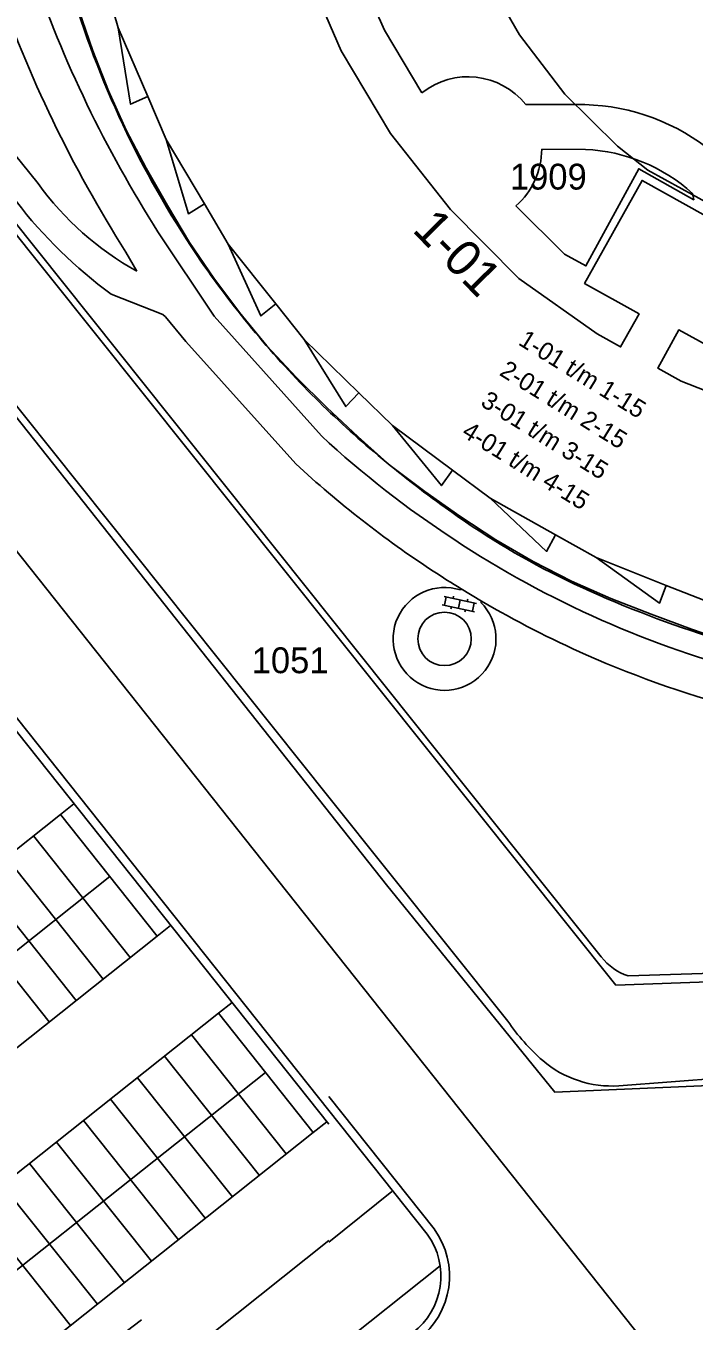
# Model space of a CAD drawing. Extents: x 148816 to 151297, y 399515 to 402500.
# Drawn here: x 150478.9 to 150525.4, y 400624.4 to 400714.6 of the extents above; entities that cross this region are included whole.
import ezdxf

# ---------------------------------------------------------------- set-up
doc = ezdxf.new("R2010")
doc.units = 0
for name, color, linetype in [('B01 Hoofdgebouw  [T] Norm', 7, 'Continuous'), ('B01 hoofgebouw', 7, 'Continuous'), ('G01 perceelsgrens', 7, 'Continuous'), ('S02 Open verharding  Norm', 7, 'Continuous'), ('T04 Haag heg  [D] Gem', 7, 'Continuous'), ('T09 Insteek water  [T] Norm', 7, 'Continuous'), ('V00 Kant verharding algemeen  [T] Norm', 7, 'Continuous'), ('V00 Kant verharding algemeen secundair  [T] Gem', 7, 'Continuous'), ('Z01 perceelnummer', 7, 'Continuous'), ('Z02 huisnummer', 7, 'Continuous'), ('Z02 Huisnummer  [Tekst] Norm', 7, 'Continuous')]:
    doc.layers.add(name, color=color, linetype=linetype)

msp = doc.modelspace()

# ---------------------------------------------------------------- linework, layer by layer
at = {"layer": 'B01 Hoofdgebouw  [T] Norm'}
for p, q in [((150485.314, 400714.474), (150487.378, 400709.69)), ((150488.672, 400706.69), (150491.335, 400702.197)), ((150492.989, 400699.406), (150496.294, 400695.238)), ((150498.273, 400692.742), (150502.091, 400689.038)), ((150504.428, 400686.77), (150508.622, 400683.641)), ((150511.235, 400681.692), (150515.788, 400679.143)), ((150518.63, 400677.552), (150523.5, 400675.623))]:
    msp.add_line(p, q, dxfattribs=at)
for points in [[(150487.467, 400740.105), (150486.029, 400739.799), (150486.543, 400737.383), (150485.134, 400737.083), (150485.269, 400736.448), (150494.953, 400737.223), (150495.122, 400735.093), (150495.312, 400735.097), (150495.379, 400732.138), (150496.367, 400725.474), (150498.188, 400719.048), (150500.857, 400712.859), (150504.293, 400707.103), (150508.481, 400701.821), (150513.228, 400697.008), (150518.7, 400693.142), (150520.332, 400692.23), (150521.62, 400694.535), (150517.814, 400696.662), (150521.824, 400703.837), (150526.283, 400701.345)], [(150526.535, 400674.42), (150523.5, 400675.623), (150523.048, 400674.391), (150518.63, 400677.552), (150515.788, 400679.143), (150515.171, 400677.986), (150511.235, 400681.692), (150508.622, 400683.641), (150507.84, 400682.575), (150504.428, 400686.77), (150502.091, 400689.038), (150501.187, 400688.077), (150498.273, 400692.742), (150496.294, 400695.238), (150495.267, 400694.4), (150492.989, 400699.406), (150491.335, 400702.197), (150490.218, 400701.516), (150488.672, 400706.69), (150487.378, 400709.69), (150486.187, 400709.138), (150485.314, 400714.474), (150484.421, 400717.631)], [(150527.265, 400691.839), (150524.381, 400693.423), (150522.918, 400690.758), (150524.548, 400689.857), (150530.776, 400687.402)]]:
    msp.add_lwpolyline(points, dxfattribs=at)
at = {"layer": 'B01 hoofgebouw'}
for points in [[(150526.283, 400701.345), (150521.824, 400703.837), (150517.814, 400696.662), (150521.62, 400694.535), (150520.332, 400692.23), (150518.7, 400693.142), (150513.228, 400697.008), (150508.481, 400701.821), (150504.293, 400707.103), (150500.857, 400712.859), (150498.188, 400719.048), (150496.367, 400725.474), (150495.379, 400732.138), (150495.312, 400735.097), (150495.122, 400735.093), (150494.953, 400737.223), (150485.269, 400736.448), (150485.156, 400736.976)], [(150484.421, 400717.631), (150485.314, 400714.474), (150486.187, 400709.138), (150487.378, 400709.69), (150488.672, 400706.69), (150490.218, 400701.516), (150491.335, 400702.197), (150492.989, 400699.406), (150495.267, 400694.4), (150496.294, 400695.238), (150498.273, 400692.742), (150501.187, 400688.077), (150502.091, 400689.038), (150504.428, 400686.77), (150507.84, 400682.575), (150508.622, 400683.641), (150511.235, 400681.692), (150515.171, 400677.986), (150515.788, 400679.143), (150518.63, 400677.552), (150523.048, 400674.391), (150523.5, 400675.623), (150526.535, 400674.42)], [(150530.776, 400687.402), (150524.548, 400689.857), (150522.918, 400690.758), (150524.381, 400693.423), (150527.265, 400691.839)]]:
    msp.add_lwpolyline(points, dxfattribs=at)
at = {"layer": 'G01 perceelsgrens'}
for points in [[(150602.687, 400634.674), (150579.888, 400642.953), (150546.961, 400641.648), (150515.738, 400640.309), (150504.01, 400654.766), (150473.847, 400692.845), (150446.441, 400727.145)], [(150461.787, 400720.926), (150473.855, 400705.51), (150520.004, 400647.773), (150579.924, 400649.917), (150592.461, 400646.682), (150600.934, 400642.948)], [(150510.681, 400718.513), (150513.29, 400713.99)], [(150483.556, 400712.861), (150482.572, 400715.695)], [(150513.29, 400713.99), (150516.442, 400709.85)], [(150484.646, 400710.071), (150483.556, 400712.861)], [(150485.884, 400707.342), (150484.646, 400710.071)], [(150516.442, 400709.85), (150520.104, 400706.216)], [(150487.264, 400704.679), (150485.884, 400707.342)], [(150520.104, 400706.216), (150522.229, 400704.539)], [(150488.753, 400702.079), (150487.264, 400704.679)], [(150522.229, 400704.539), (150532.896, 400698.7)], [(150490.301, 400699.508), (150488.753, 400702.079)], [(150491.988, 400697.035), (150490.301, 400699.508)], [(150493.773, 400694.632), (150491.988, 400697.035)], [(150495.682, 400692.322), (150493.773, 400694.632)], [(150497.712, 400690.122), (150495.682, 400692.322)], [(150499.855, 400688.016), (150497.712, 400690.122)], [(150502.044, 400685.966), (150499.855, 400688.016)], [(150504.278, 400683.964), (150502.044, 400685.966)], [(150506.678, 400682.162), (150504.278, 400683.964)], [(150509.13, 400680.432), (150506.678, 400682.162)], [(150511.634, 400678.788), (150509.13, 400680.432)], [(150514.234, 400677.278), (150511.634, 400678.788)], [(150516.905, 400675.905), (150514.234, 400677.278)], [(150519.659, 400674.715), (150516.905, 400675.905)], [(150522.45, 400673.62), (150519.659, 400674.715)], [(150525.262, 400672.566), (150522.45, 400673.62)], [(150528.095, 400671.586), (150525.262, 400672.566)]]:
    msp.add_lwpolyline(points, dxfattribs=at)
at = {"layer": 'S02 Open verharding  Norm'}
for p, q in [((150508.028, 400674.849), (150510.277, 400674.368)), ((150508.049, 400674.231), (150508.175, 400674.817)), ((150508.695, 400674.86), (150508.664, 400674.713)), ((150509.153, 400674.608), (150509.027, 400674.022)), ((150509.673, 400674.651), (150509.642, 400674.504)), ((150507.903, 400674.262), (150510.152, 400673.781)), ((150508.538, 400674.126), (150508.507, 400673.979)), ((150509.516, 400673.917), (150509.485, 400673.77)), ((150510.005, 400673.813), (150510.131, 400674.399)), ((150484.319, 400622.441), (150486.941, 400624.444))]:
    msp.add_line(p, q, dxfattribs=at)
at = {"layer": 'T04 Haag heg  [D] Gem'}
msp.add_line((150504.385, 400633.386), (150500, 400629.866), dxfattribs=at)
at = {"layer": 'T09 Insteek water  [T] Norm'}
for p, q in [((150500, 400660.875), (150434.83, 400742.48)), ((150512.47, 400645.26), (150500, 400660.875)), ((150571.869, 400650.007), (150520.859, 400648.404)), ((150547.96, 400642.89), (150520.21, 400640.75))]:
    msp.add_line(p, q, dxfattribs=at)
msp.add_lwpolyline([(150447.825, 400738.879), (150518.984, 400649.727)], dxfattribs=at)
for centre, radius, start, end in [((150522.198, 400652.292), 4.112, 218.59106, 250.99265), ((150524.818, 400653.723), 14.97, 214.42452, 228.50544), ((150519.738, 400648.215), 7.48, 229.70485, 273.61958)]:
    msp.add_arc(centre, radius, start, end, dxfattribs=at)
at = {"layer": 'V00 Kant verharding algemeen  [T] Norm'}
for p, q in [((150500, 400650.605), (150442.94, 400722.46)), ((150500, 400638.07), (150443.798, 400708.741)), ((150500, 400639.035), (150444.12, 400709.3)), ((150492.003, 400694.385), (150488.087, 400700.259)), ((150485.858, 400698.844), (150486.63, 400697.514)), ((150509.164, 400675.302), (150509.211, 400675.379)), ((150510.584, 400674.438), (150510.635, 400674.525)), ((150482.238, 400660.404), (150481.295, 400659.654)), ((150481.295, 400659.654), (150488.033, 400651.181)), ((150488.977, 400651.931), (150488.033, 400651.181)), ((150549.03, 400588.86), (150500, 400650.605)), ((150493.254, 400646.552), (150492.311, 400645.802)), ((150498.916, 400637.497), (150492.311, 400645.802)), ((150507.331, 400630.778), (150500, 400639.998)), ((150506.85, 400630.42), (150500, 400639.035)), ((150499.859, 400638.247), (150498.916, 400637.497)), ((150500, 400629.965), (150470.254, 400606.345)), ((150500, 400622.05), (150507.756, 400628.21))]:
    msp.add_line(p, q, dxfattribs=at)
for points in [[(150479.74, 400703.612), (150449.85, 400740.661)], [(150506.48, 400709.938), (150503.886, 400714.294), (150502.627, 400717.146)], [(150517.837, 400709.117), (150513.716, 400709.119)], [(150517.88, 400705.996), (150514.833, 400706.01)], [(150513.035, 400702.06), (150516.425, 400698.698), (150517.906, 400697.876), (150521.595, 400704.647), (150525.43, 400702.489), (150525.333, 400702.932)], [(150484.839, 400695.915), (150488.427, 400694.495), (150488.629, 400694.33), (150490.038, 400692.622)], [(150492.003, 400694.385), (150499.482, 400686.031)], [(150490.038, 400692.622), (150497.69, 400684.093)]]:
    msp.add_lwpolyline(points, dxfattribs=at)
msp.add_circle((150508.063, 400671.891), 1.864, dxfattribs=at)
for centre, radius, start, end in [((150561.833, 400747.071), 87.349, 199.05347, 212.40628), ((150561.833, 400747.071), 89.989, 199.05347, 212.40628), ((150547.672, 400736.893), 68.544, 197.02749, 214.42691), ((150509.688, 400705.906), 5.153, 38.58047, 128.50455), ((150517.477, 400694.545), 14.577, 50.25651, 88.58655), ((150509.535, 400706.038), 5.298, 311.34879, 359.70211), ((150517.366, 400694.15), 11.857, 47.78626, 87.51766), ((150496.688, 400715.82), 20.887, 215.76578, 241.2133), ((150503.956, 400722.125), 32.44, 217.48904, 233.89404), ((150549.225, 400738.63), 70.81, 214.87611, 224.89053), ((150552.419, 400742.858), 76.06, 225.44846, 234.35402), ((150547.112, 400737.538), 70.154, 227.23963, 236.80846), ((150547.112, 400737.538), 72.794, 227.23963, 236.80846), ((150540.545, 400725.646), 55.154, 233.95753, 243.57289), ((150547.011, 400736.618), 69.33, 236.46226, 246.1774), ((150547.882, 400738.205), 73.774, 236.592, 238.38696), ((150548.109, 400741.439), 72.664, 243.77382, 251.64402), ((150508.063, 400671.891), 3.584, 72.10341, 45.28671), ((150547.882, 400738.205), 73.774, 239.67656, 246.05254), ((150546.128, 400734.291), 66.844, 246.06381, 255.96997), ((150549.418, 400744.223), 75.72, 251.36766, 258.94291), ((150546.128, 400734.291), 69.484, 246.06381, 255.96997), ((150502.866, 400627.495), 4.942, 306.84771, 36.28627), ((150502.866, 400627.495), 5.542, 307.11438, 36.32399)]:
    msp.add_arc(centre, radius, start, end, dxfattribs=at)
at = {"layer": 'V00 Kant verharding algemeen secundair  [T] Gem'}
for p, q in [((150509.211, 400675.379), (150510.635, 400674.524)), ((150481.295, 400659.654), (150449.305, 400634.253)), ((150479.414, 400658.158), (150486.152, 400649.685)), ((150477.533, 400656.662), (150484.271, 400648.189)), ((150484.734, 400655.329), (150452.745, 400629.928)), ((150475.653, 400655.167), (150482.391, 400646.694)), ((150473.773, 400653.672), (150480.511, 400645.199)), ((150488.033, 400651.181), (150456.044, 400625.779)), ((150492.311, 400645.802), (150460.322, 400620.4)), ((150497.036, 400636.001), (150490.431, 400644.306)), ((150495.156, 400634.506), (150488.551, 400642.811)), ((150495.585, 400641.686), (150463.595, 400616.284)), ((150493.276, 400633.011), (150486.671, 400641.316)), ((150491.396, 400631.516), (150484.791, 400639.821)), ((150489.516, 400630.021), (150482.911, 400638.326)), ((150498.916, 400637.497), (150466.926, 400612.095)), ((150487.636, 400628.526), (150481.031, 400636.831)), ((150485.756, 400627.031), (150479.151, 400635.336)), ((150483.876, 400625.535), (150477.271, 400633.84)), ((150481.996, 400624.04), (150475.391, 400632.345))]:
    msp.add_line(p, q, dxfattribs=at)

# ---------------------------------------------------------------- texts
at = {"layer": 'Z01 perceelnummer'}
for s, p in [('1909', (150512.615, 400703.199)), ('1051', (150494.623, 400669.501))]:
    msp.add_text(s, height=1.8, dxfattribs=at).set_placement(p)
at = {"layer": 'Z02 huisnummer'}
msp.add_text('1-01', height=2.5, rotation=314.5948, dxfattribs=at).set_placement((150505.74, 400700.33))
at = {"layer": 'Z02 Huisnummer  [Tekst] Norm'}
for s, p in [('1-01 t/m 1-15', (150513.129, 400692.432)), ('2-01 t/m 2-15', (150511.812, 400690.308)), ('3-01 t/m 3-15', (150510.496, 400688.182)), ('4-01 t/m 4-15', (150509.179, 400686.058))]:
    msp.add_text(s, height=1.25, rotation=328.2183, dxfattribs=at).set_placement(p)

doc.saveas('drawing.dxf')
